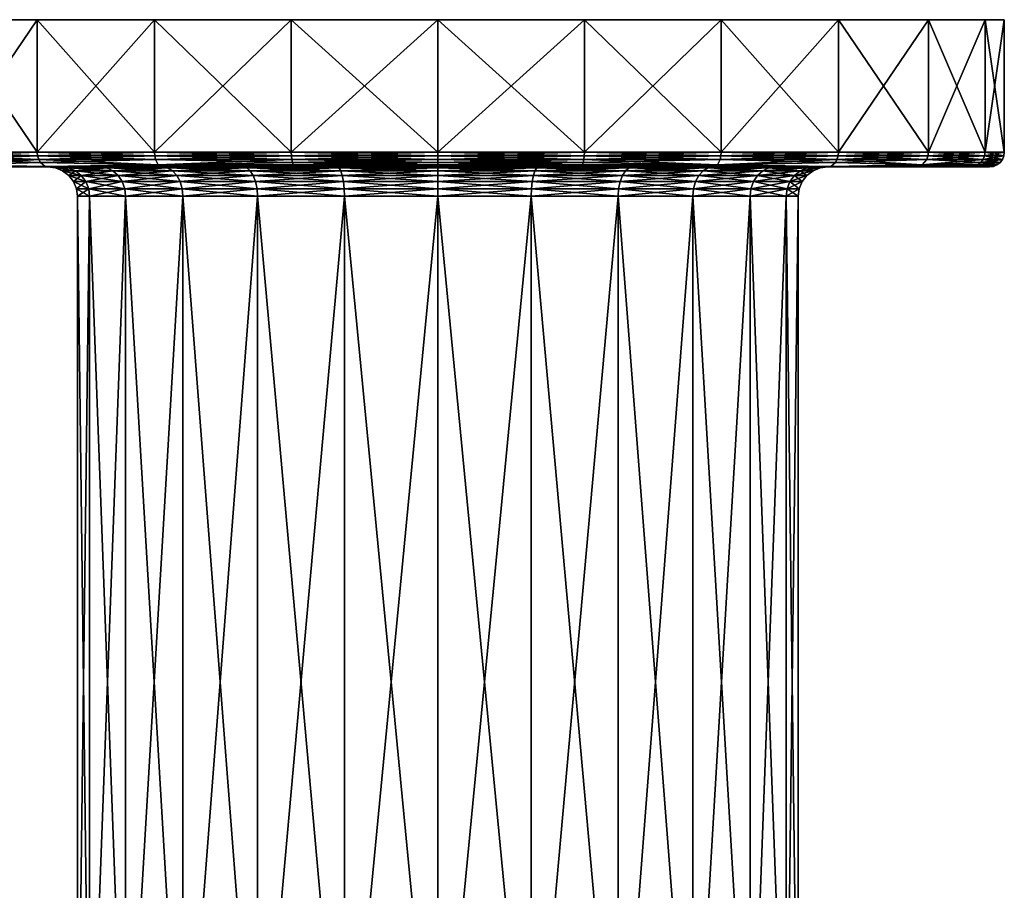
# Model space of a CAD drawing. Extents: x -0.145 to 0.145, y -0.548 to -0.002.
# Tile 656 of 656: x -0.014 to 0.019, y -0.032 to -0.002. Entities that reach past the tile are written whole.
import ezdxf

# ---------------------------------------------------------------- set-up
doc = ezdxf.new("R2010")
doc.units = 0
doc.layers.add('mesh', color=7, linetype='CONTINUOUS')

msp = doc.modelspace()

# ---------------------------------------------------------------- meshes
at = {"layer": 'mesh'}
mesh = msp.add_polyface(dxfattribs=at)
corners = [(-0.016139, -0.007113, 0.383552), (-0.018137, -0.007096, 0.379063), (-0.016251, -0.007096, 0.383616), (-0.016139, -0.007113, 0.364802), (-0.016251, -0.007096, 0.364737), (-0.018012, -0.007113, 0.369324), (-0.013409, -0.006967, 0.387685), (-0.016514, -0.006863, 0.383768), (-0.013465, -0.006863, 0.387741), (-0.013409, -0.006967, 0.360668), (-0.009493, -0.006863, 0.357564), (-0.013465, -0.006863, 0.360612), (-0.016557, -0.006743, 0.383793), (-0.013501, -0.006743, 0.387776), (-0.018479, -0.006743, 0.379155), (-0.016514, -0.006863, 0.364585), (-0.013501, -0.006743, 0.360577), (-0.016557, -0.006743, 0.36456), (-0.009517, -0.006743, 0.357521), (-0.016572, -0.006613, 0.383802), (-0.013513, -0.006613, 0.387789), (-0.018495, -0.006613, 0.379159), (-0.013513, -0.006613, 0.360565), (-0.016572, -0.006613, 0.364552), (-0.009526, -0.006613, 0.357506), (-0.013151, -0.007113, 0.374177), (-0.018012, -0.007113, 0.37903), (-0.0127, -0.007113, 0.377606), (-0.018651, -0.007113, 0.374177), (-0.0127, -0.007113, 0.370747), (-0.011376, -0.007113, 0.367552), (-0.00927, -0.007113, 0.364808), (-0.016572, -0.002113, 0.383802), (-0.013513, -0.002113, 0.387789), (-0.018495, -0.002113, 0.379159), (-0.013513, -0.002113, 0.360565), (-0.016572, -0.002113, 0.364552), (-0.009526, -0.002113, 0.357506), (0.000099, -0.002113, 0.374177), (-0.018495, -0.002113, 0.369194), (-0.019151, -0.002113, 0.374177), (-0.013251, -0.007096, 0.387527), (-0.013251, -0.007096, 0.360827), (-0.016355, -0.007046, 0.383677), (-0.018254, -0.007046, 0.379094), (-0.016355, -0.007046, 0.364677), (-0.009401, -0.007046, 0.357722), (-0.01843, -0.006863, 0.379142), (-0.011376, -0.007113, 0.380802)]
mesh.append_faces([[corners[k] for k in face] for face in [(0, 1, 2, 2), (3, 4, 5, 5), (6, 7, 8, 8), (9, 10, 11, 11), (8, 12, 13, 13), (7, 12, 8, 8), (7, 14, 12, 12), (15, 16, 17, 17), (11, 16, 15, 15), (11, 18, 16, 16), (13, 19, 20, 20), (12, 19, 13, 13), (12, 21, 19, 19), (17, 22, 23, 23), (16, 22, 17, 17), (16, 24, 22, 22), (25, 26, 27, 27), (25, 28, 26, 26), (29, 28, 25, 25), (29, 5, 28, 28), (30, 5, 29, 29), (30, 3, 5, 5), (31, 3, 30, 30), (20, 32, 33, 33), (19, 32, 20, 20), (19, 34, 32, 32), (23, 35, 36, 36), (22, 35, 23, 23), (22, 37, 35, 35), (38, 32, 34, 34), (38, 33, 32, 32), (38, 39, 36, 36), (38, 40, 39, 39), (0, 2, 41, 41), (3, 42, 4, 4), (2, 43, 41, 41), (2, 44, 43, 43), (4, 42, 45, 45), (41, 43, 6, 6), (42, 9, 45, 45), (42, 46, 9, 9), (43, 7, 6, 6), (43, 47, 7, 7), (45, 11, 15, 15), (9, 11, 45, 45), (48, 0, 41, 41), (31, 42, 3, 3)]])
mesh = msp.add_polyface(dxfattribs=at)
corners = [(-0.009276, -0.007113, 0.357939), (-0.004787, -0.007096, 0.355941), (-0.009341, -0.007096, 0.357827), (-0.009493, -0.006863, 0.39079), (-0.009517, -0.006743, 0.390833), (-0.004866, -0.006863, 0.392706), (-0.013501, -0.006743, 0.387776), (-0.013465, -0.006863, 0.387741), (-0.009493, -0.006863, 0.357564), (-0.009517, -0.006743, 0.357521), (-0.013465, -0.006863, 0.360612), (-0.004879, -0.006743, 0.355599), (-0.004866, -0.006863, 0.355647), (-0.009526, -0.006613, 0.390848), (-0.004879, -0.006743, 0.392754), (-0.013513, -0.006613, 0.387789), (-0.009526, -0.006613, 0.357506), (-0.013501, -0.006743, 0.360577), (-0.004883, -0.006613, 0.355583), (-0.009087, -0.007147, 0.383363), (-0.00927, -0.007113, 0.383546), (-0.006526, -0.007113, 0.385652), (-0.011152, -0.007147, 0.380672), (-0.011376, -0.007113, 0.380802), (-0.01245, -0.007147, 0.377539), (-0.009087, -0.007147, 0.364991), (-0.011376, -0.007113, 0.367552), (-0.011152, -0.007147, 0.367681), (-0.00927, -0.007113, 0.364808), (-0.006397, -0.007147, 0.362926), (-0.006526, -0.007113, 0.362702), (-0.009276, -0.007113, 0.390415), (-0.009526, -0.002113, 0.390848), (-0.004883, -0.006613, 0.392771), (-0.013513, -0.002113, 0.387789), (-0.009526, -0.002113, 0.357506), (-0.013513, -0.006613, 0.360565), (-0.004883, -0.002113, 0.355583), (-0.018495, -0.002113, 0.379159), (-0.019151, -0.002113, 0.374177), (0.000099, -0.002113, 0.374177), (-0.013513, -0.002113, 0.360565), (-0.016572, -0.002113, 0.364552), (-0.013251, -0.007096, 0.387527), (-0.009341, -0.007096, 0.390527), (-0.013251, -0.007096, 0.360827), (-0.009401, -0.007046, 0.390631), (-0.009401, -0.007046, 0.357722), (-0.004819, -0.007046, 0.355824), (-0.013409, -0.006967, 0.387685), (-0.004845, -0.006967, 0.355724), (-0.004845, -0.006967, 0.392629), (-0.013409, -0.006967, 0.360668)]
mesh.append_faces([[corners[k] for k in face] for face in [(0, 1, 2, 2), (3, 4, 5, 5), (3, 6, 4, 4), (7, 6, 3, 3), (8, 9, 10, 10), (8, 11, 9, 9), (12, 11, 8, 8), (4, 13, 14, 14), (4, 15, 13, 13), (6, 15, 4, 4), (9, 16, 17, 17), (9, 18, 16, 16), (11, 18, 9, 9), (19, 20, 21, 21), (22, 23, 20, 20), (24, 23, 22, 22), (25, 26, 27, 27), (25, 28, 26, 26), (29, 28, 25, 25), (29, 30, 28, 28), (20, 31, 21, 21), (13, 32, 33, 33), (13, 34, 32, 32), (15, 34, 13, 13), (16, 35, 36, 36), (16, 37, 35, 35), (18, 37, 16, 16), (38, 39, 40, 40), (40, 41, 35, 35), (42, 41, 40, 40), (31, 43, 44, 44), (0, 2, 45, 45), (44, 43, 46, 46), (2, 47, 45, 45), (2, 48, 47, 47), (43, 49, 46, 46), (48, 50, 47, 47), (46, 3, 51, 51), (46, 7, 3, 3), (49, 7, 46, 46), (47, 8, 52, 52), (47, 12, 8, 8), (50, 12, 47, 47), (20, 43, 31, 31), (23, 43, 20, 20), (30, 45, 28, 28), (30, 0, 45, 45)]])
mesh = msp.add_polyface(dxfattribs=at)
corners = [(-0.004754, -0.007113, 0.392288), (-0.009341, -0.007096, 0.390527), (-0.004787, -0.007096, 0.392413), (-0.009276, -0.007113, 0.390415), (-0.004754, -0.007113, 0.356066), (-0.004787, -0.007096, 0.355941), (-0.009276, -0.007113, 0.357939), (-0.004819, -0.007046, 0.355824), (-0.009341, -0.007096, 0.357827), (-0.004845, -0.006967, 0.392629), (-0.009493, -0.006863, 0.39079), (-0.004866, -0.006863, 0.392706), (-0.009517, -0.006743, 0.390833), (-0.004879, -0.006743, 0.392754), (-0.009526, -0.006613, 0.390848), (-0.004883, -0.006613, 0.392771), (-0.004879, -0.006743, 0.355599), (0.000099, -0.006613, 0.354927), (-0.004883, -0.006613, 0.355583), (-0.006026, -0.008113, 0.384786), (-0.006043, -0.007854, 0.384815), (-0.00308, -0.007854, 0.386042), (-0.003072, -0.008113, 0.362344), (-0.00308, -0.007854, 0.362311), (-0.006043, -0.007854, 0.363538), (-0.003106, -0.007613, 0.386139), (-0.006093, -0.007613, 0.384902), (-0.008587, -0.007854, 0.382863), (-0.006093, -0.007613, 0.363452), (-0.003106, -0.007613, 0.362215), (-0.003147, -0.007406, 0.386292), (-0.006172, -0.007406, 0.385039), (-0.008658, -0.007613, 0.382934), (-0.006172, -0.007406, 0.363314), (-0.003147, -0.007406, 0.362061), (-0.003201, -0.007247, 0.386492), (-0.006276, -0.007247, 0.385219), (-0.00877, -0.007406, 0.383046), (-0.006276, -0.007247, 0.363135), (-0.003201, -0.007247, 0.361861), (-0.003263, -0.007147, 0.386725), (-0.006397, -0.007147, 0.385427), (-0.008917, -0.007247, 0.383192), (-0.006397, -0.007147, 0.362926), (-0.003263, -0.007147, 0.361628), (-0.00333, -0.007113, 0.386975), (-0.006526, -0.007113, 0.385652), (-0.009087, -0.007147, 0.383363), (-0.006526, -0.007113, 0.362702), (-0.00333, -0.007113, 0.361378), (-0.009526, -0.002113, 0.390848), (-0.004883, -0.002113, 0.392771), (0.000099, -0.002113, 0.354927), (-0.004883, -0.002113, 0.355583), (0.000099, -0.002113, 0.374177), (-0.013513, -0.002113, 0.387789), (-0.009526, -0.002113, 0.357506), (-0.009401, -0.007046, 0.390631), (-0.004819, -0.007046, 0.392529)]
mesh.append_faces([[corners[k] for k in face] for face in [(0, 1, 2, 2), (3, 1, 0, 0), (4, 5, 6, 6), (5, 7, 8, 8), (9, 10, 11, 11), (11, 12, 13, 13), (13, 14, 15, 15), (16, 17, 18, 18), (19, 20, 21, 21), (22, 23, 24, 24), (20, 25, 21, 21), (20, 26, 25, 25), (27, 26, 20, 20), (23, 28, 24, 24), (23, 29, 28, 28), (26, 30, 25, 25), (26, 31, 30, 30), (32, 31, 26, 26), (29, 33, 28, 28), (29, 34, 33, 33), (31, 35, 30, 30), (31, 36, 35, 35), (37, 36, 31, 31), (34, 38, 33, 33), (34, 39, 38, 38), (36, 40, 35, 35), (36, 41, 40, 40), (42, 41, 36, 36), (39, 43, 38, 38), (39, 44, 43, 43), (41, 45, 40, 40), (41, 46, 45, 45), (47, 46, 41, 41), (44, 48, 43, 43), (44, 49, 48, 48), (46, 0, 45, 45), (46, 3, 0, 0), (49, 6, 48, 48), (49, 4, 6, 6), (15, 50, 51, 51), (18, 52, 53, 53), (54, 51, 50, 50), (50, 55, 54, 54), (54, 56, 53, 53), (2, 57, 58, 58), (1, 57, 2, 2), (58, 57, 9, 9)]])
mesh = msp.add_polyface(dxfattribs=at)
corners = [(0.000099, -0.007113, 0.392927), (-0.004787, -0.007096, 0.392413), (0.000099, -0.007096, 0.393056), (-0.004754, -0.007113, 0.392288), (-0.004754, -0.007113, 0.356066), (0.000099, -0.007096, 0.355297), (-0.004787, -0.007096, 0.355941), (0.000099, -0.007113, 0.355427), (-0.004819, -0.007046, 0.392529), (0.000099, -0.007046, 0.393177), (0.000099, -0.007046, 0.355177), (-0.004819, -0.007046, 0.355824), (-0.004845, -0.006967, 0.392629), (0.000099, -0.006967, 0.39328), (0.000099, -0.006967, 0.355073), (-0.004845, -0.006967, 0.355724), (-0.004866, -0.006863, 0.392706), (0.000099, -0.006863, 0.39336), (0.000099, -0.006863, 0.354994), (-0.004866, -0.006863, 0.355647), (-0.004879, -0.006743, 0.392754), (0.000099, -0.006743, 0.39341), (0.000099, -0.006743, 0.354944), (-0.004879, -0.006743, 0.355599), (-0.004883, -0.006613, 0.392771), (0.000099, -0.006613, 0.393427), (0.000099, -0.006613, 0.354927), (-0.003072, -0.008113, 0.386009), (-0.00308, -0.007854, 0.386042), (0.000099, -0.007854, 0.386461), (0.000099, -0.008113, 0.361927), (0.000099, -0.007854, 0.361893), (-0.00308, -0.007854, 0.362311), (-0.003106, -0.007613, 0.386139), (0.000099, -0.007613, 0.386561), (-0.003106, -0.007613, 0.362215), (0.000099, -0.007613, 0.361793), (-0.003147, -0.007406, 0.386292), (0.000099, -0.007406, 0.38672), (-0.003147, -0.007406, 0.362061), (0.000099, -0.007406, 0.361634), (-0.003201, -0.007247, 0.386492), (0.000099, -0.007247, 0.386927), (-0.003201, -0.007247, 0.361861), (0.000099, -0.007247, 0.361427), (-0.003263, -0.007147, 0.386725), (0.000099, -0.007147, 0.387168), (-0.003263, -0.007147, 0.361628), (0.000099, -0.007147, 0.361186), (-0.00333, -0.007113, 0.386975), (0.000099, -0.007113, 0.387427), (-0.00333, -0.007113, 0.361378), (0.000099, -0.007113, 0.360927), (-0.004883, -0.002113, 0.392771), (0.000099, -0.002113, 0.393427), (0.000099, -0.002113, 0.354927), (-0.004883, -0.006613, 0.355583), (0.000099, -0.002113, 0.374177), (-0.004883, -0.002113, 0.355583)]
mesh.append_faces([[corners[k] for k in face] for face in [(0, 1, 2, 2), (3, 1, 0, 0), (4, 5, 6, 6), (7, 5, 4, 4), (2, 8, 9, 9), (1, 8, 2, 2), (6, 10, 11, 11), (5, 10, 6, 6), (9, 12, 13, 13), (8, 12, 9, 9), (11, 14, 15, 15), (10, 14, 11, 11), (13, 16, 17, 17), (12, 16, 13, 13), (15, 18, 19, 19), (14, 18, 15, 15), (17, 20, 21, 21), (16, 20, 17, 17), (19, 22, 23, 23), (18, 22, 19, 19), (21, 24, 25, 25), (20, 24, 21, 21), (22, 26, 23, 23), (27, 28, 29, 29), (30, 31, 32, 32), (28, 33, 34, 34), (31, 35, 32, 32), (31, 36, 35, 35), (33, 37, 38, 38), (36, 39, 35, 35), (36, 40, 39, 39), (37, 41, 42, 42), (40, 43, 39, 39), (40, 44, 43, 43), (41, 45, 46, 46), (44, 47, 43, 43), (44, 48, 47, 47), (45, 49, 50, 50), (48, 51, 47, 47), (48, 52, 51, 51), (49, 3, 0, 0), (52, 4, 51, 51), (52, 7, 4, 4), (25, 53, 54, 54), (24, 53, 25, 25), (26, 55, 56, 56), (57, 54, 53, 53), (58, 55, 57, 57)]])
mesh = msp.add_polyface(dxfattribs=at)
corners = [(0.004952, -0.007113, 0.356066), (0.004985, -0.007096, 0.355941), (0.000099, -0.007113, 0.355427), (0.009539, -0.007096, 0.357827), (0.004952, -0.007113, 0.392288), (0.000099, -0.007096, 0.393056), (0.004985, -0.007096, 0.392413), (0.000099, -0.007113, 0.392927), (0.000099, -0.007096, 0.355297), (0.005017, -0.007046, 0.355824), (0.000099, -0.007046, 0.393177), (0.005017, -0.007046, 0.392529), (0.000099, -0.007046, 0.355177), (0.005043, -0.006967, 0.355724), (0.000099, -0.006967, 0.39328), (0.005043, -0.006967, 0.392629), (0.000099, -0.006967, 0.355073), (0.005064, -0.006863, 0.355647), (0.009691, -0.006863, 0.357564), (0.000099, -0.006863, 0.39336), (0.005064, -0.006863, 0.392706), (0.000099, -0.006863, 0.354994), (0.005077, -0.006743, 0.355599), (0.009715, -0.006743, 0.357521), (0.000099, -0.006743, 0.39341), (0.005077, -0.006743, 0.392754), (0.000099, -0.006743, 0.354944), (0.005081, -0.006613, 0.355583), (0.009724, -0.006613, 0.357506), (0.000099, -0.006613, 0.393427), (0.005081, -0.006613, 0.392771), (0.000099, -0.006613, 0.354927), (0.000099, -0.007113, 0.387427), (0.003528, -0.007113, 0.386975), (-0.00333, -0.007113, 0.386975), (0.003528, -0.007113, 0.361378), (0.000099, -0.007113, 0.360927), (0.006724, -0.007113, 0.362702), (0.009474, -0.007113, 0.357939), (0.005081, -0.002113, 0.355583), (0.009724, -0.002113, 0.357506), (0.000099, -0.002113, 0.393427), (0.005081, -0.002113, 0.392771), (0.000099, -0.002113, 0.354927), (0.000099, -0.002113, 0.374177), (0.013711, -0.002113, 0.360565), (0.009724, -0.002113, 0.390848), (0.009599, -0.007046, 0.357722)]
mesh.append_faces([[corners[k] for k in face] for face in [(0, 1, 2, 2), (0, 3, 1, 1), (4, 5, 6, 6), (7, 5, 4, 4), (2, 1, 8, 8), (1, 9, 8, 8), (6, 10, 11, 11), (5, 10, 6, 6), (8, 9, 12, 12), (9, 13, 12, 12), (11, 14, 15, 15), (10, 14, 11, 11), (12, 13, 16, 16), (13, 17, 16, 16), (13, 18, 17, 17), (15, 19, 20, 20), (14, 19, 15, 15), (16, 17, 21, 21), (17, 22, 21, 21), (17, 23, 22, 22), (20, 24, 25, 25), (19, 24, 20, 20), (21, 22, 26, 26), (22, 27, 26, 26), (22, 28, 27, 27), (25, 29, 30, 30), (24, 29, 25, 25), (26, 27, 31, 31), (32, 4, 33, 33), (32, 7, 4, 4), (34, 7, 32, 32), (35, 2, 36, 36), (35, 0, 2, 2), (37, 0, 35, 35), (37, 38, 0, 0), (27, 39, 31, 31), (27, 40, 39, 39), (30, 41, 42, 42), (29, 41, 30, 30), (31, 39, 43, 43), (42, 41, 44, 44), (44, 39, 40, 40), (44, 43, 39, 39), (40, 45, 44, 44), (44, 46, 42, 42), (1, 47, 9, 9), (9, 47, 13, 13)]])
mesh = msp.add_polyface(dxfattribs=at)
corners = [(0.009474, -0.007113, 0.357939), (0.009539, -0.007096, 0.357827), (0.004952, -0.007113, 0.356066), (0.009474, -0.007113, 0.390415), (0.004985, -0.007096, 0.392413), (0.009539, -0.007096, 0.390527), (0.004952, -0.007113, 0.392288), (0.005017, -0.007046, 0.392529), (0.009691, -0.006863, 0.357564), (0.009715, -0.006743, 0.357521), (0.005064, -0.006863, 0.355647), (0.013699, -0.006743, 0.360577), (0.013663, -0.006863, 0.360612), (0.009691, -0.006863, 0.39079), (0.009715, -0.006743, 0.390833), (0.013663, -0.006863, 0.387741), (0.005077, -0.006743, 0.392754), (0.005064, -0.006863, 0.392706), (0.009724, -0.006613, 0.357506), (0.005077, -0.006743, 0.355599), (0.013711, -0.006613, 0.360565), (0.009724, -0.006613, 0.390848), (0.013699, -0.006743, 0.387776), (0.005081, -0.006613, 0.392771), (0.003528, -0.007113, 0.386975), (0.009468, -0.007113, 0.364808), (0.006724, -0.007113, 0.362702), (0.009468, -0.007113, 0.383546), (0.016337, -0.007113, 0.383552), (0.011574, -0.007113, 0.380802), (0.009724, -0.002113, 0.357506), (0.005081, -0.006613, 0.355583), (0.013711, -0.002113, 0.360565), (0.009724, -0.002113, 0.390848), (0.013711, -0.006613, 0.387789), (0.005081, -0.002113, 0.392771), (0.000099, -0.002113, 0.374177), (0.01677, -0.002113, 0.364552), (0.018693, -0.002113, 0.369194), (0.019349, -0.002113, 0.374177), (0.013711, -0.002113, 0.387789), (0.01677, -0.002113, 0.383802), (0.013449, -0.007096, 0.360827), (0.013449, -0.007096, 0.387527), (0.009599, -0.007046, 0.357722), (0.004985, -0.007096, 0.355941), (0.009599, -0.007046, 0.390631), (0.013607, -0.006967, 0.360668), (0.005043, -0.006967, 0.392629), (0.005043, -0.006967, 0.355724), (0.013607, -0.006967, 0.387685), (0.006724, -0.007113, 0.385652), (0.011574, -0.007113, 0.367552)]
mesh.append_faces([[corners[k] for k in face] for face in [(0, 1, 2, 2), (3, 4, 5, 5), (6, 4, 3, 3), (4, 7, 5, 5), (8, 9, 10, 10), (8, 11, 9, 9), (12, 11, 8, 8), (13, 14, 15, 15), (13, 16, 14, 14), (17, 16, 13, 13), (9, 18, 19, 19), (9, 20, 18, 18), (11, 20, 9, 9), (14, 21, 22, 22), (14, 23, 21, 21), (16, 23, 14, 14), (24, 6, 3, 3), (25, 0, 26, 26), (27, 28, 29, 29), (18, 30, 31, 31), (18, 32, 30, 30), (20, 32, 18, 18), (21, 33, 34, 34), (21, 35, 33, 33), (23, 35, 21, 21), (36, 32, 37, 37), (38, 39, 36, 36), (36, 40, 33, 33), (41, 40, 36, 36), (0, 42, 1, 1), (3, 5, 43, 43), (1, 44, 45, 45), (1, 42, 44, 44), (5, 46, 43, 43), (5, 7, 46, 46), (42, 47, 44, 44), (7, 48, 46, 46), (44, 8, 49, 49), (44, 12, 8, 8), (47, 12, 44, 44), (46, 13, 50, 50), (46, 17, 13, 13), (48, 17, 46, 46), (51, 43, 27, 27), (51, 3, 43, 43), (25, 42, 0, 0), (52, 42, 25, 25)]])
mesh = msp.add_polyface(dxfattribs=at)
corners = [(0.016337, -0.007113, 0.364802), (0.018335, -0.007096, 0.36929), (0.016449, -0.007096, 0.364737), (0.016337, -0.007113, 0.383552), (0.016449, -0.007096, 0.383616), (0.01821, -0.007113, 0.37903), (0.013607, -0.006967, 0.360668), (0.016712, -0.006863, 0.364585), (0.013663, -0.006863, 0.360612), (0.013607, -0.006967, 0.387685), (0.009691, -0.006863, 0.39079), (0.013663, -0.006863, 0.387741), (0.016755, -0.006743, 0.36456), (0.013699, -0.006743, 0.360577), (0.018677, -0.006743, 0.369199), (0.016712, -0.006863, 0.383768), (0.013699, -0.006743, 0.387776), (0.016755, -0.006743, 0.383793), (0.009715, -0.006743, 0.390833), (0.01677, -0.006613, 0.364552), (0.013711, -0.006613, 0.360565), (0.018693, -0.006613, 0.369194), (0.013711, -0.006613, 0.387789), (0.01677, -0.006613, 0.383802), (0.009724, -0.006613, 0.390848), (0.012898, -0.007113, 0.370747), (0.011574, -0.007113, 0.367552), (0.01821, -0.007113, 0.369324), (0.013349, -0.007113, 0.374177), (0.018849, -0.007113, 0.374177), (0.012898, -0.007113, 0.377606), (0.011574, -0.007113, 0.380802), (0.01677, -0.002113, 0.364552), (0.013711, -0.002113, 0.360565), (0.018693, -0.002113, 0.369194), (0.013711, -0.002113, 0.387789), (0.01677, -0.002113, 0.383802), (0.009724, -0.002113, 0.390848), (0.000099, -0.002113, 0.374177), (0.018693, -0.002113, 0.379159), (0.019349, -0.002113, 0.374177), (0.013449, -0.007096, 0.360827), (0.013449, -0.007096, 0.387527), (0.016553, -0.007046, 0.364677), (0.018452, -0.007046, 0.369259), (0.016553, -0.007046, 0.383677), (0.009599, -0.007046, 0.390631), (0.018628, -0.006863, 0.369212), (0.009468, -0.007113, 0.383546)]
mesh.append_faces([[corners[k] for k in face] for face in [(0, 1, 2, 2), (3, 4, 5, 5), (6, 7, 8, 8), (9, 10, 11, 11), (8, 12, 13, 13), (7, 12, 8, 8), (7, 14, 12, 12), (15, 16, 17, 17), (11, 16, 15, 15), (11, 18, 16, 16), (13, 19, 20, 20), (12, 19, 13, 13), (12, 21, 19, 19), (17, 22, 23, 23), (16, 22, 17, 17), (16, 24, 22, 22), (25, 0, 26, 26), (25, 27, 0, 0), (28, 27, 25, 25), (28, 29, 27, 27), (30, 29, 28, 28), (30, 5, 29, 29), (31, 5, 30, 30), (31, 3, 5, 5), (20, 32, 33, 33), (19, 32, 20, 20), (19, 34, 32, 32), (23, 35, 36, 36), (22, 35, 23, 23), (22, 37, 35, 35), (38, 32, 34, 34), (38, 39, 36, 36), (38, 40, 39, 39), (0, 2, 41, 41), (3, 42, 4, 4), (2, 43, 41, 41), (2, 44, 43, 43), (4, 42, 45, 45), (41, 43, 6, 6), (42, 9, 45, 45), (42, 46, 9, 9), (43, 7, 6, 6), (43, 47, 7, 7), (45, 11, 15, 15), (9, 11, 45, 45), (26, 0, 41, 41), (48, 42, 3, 3)]])
mesh = msp.add_polyface(dxfattribs=at)
corners = [(0.01821, -0.007113, 0.369324), (0.018335, -0.007096, 0.36929), (0.016337, -0.007113, 0.364802), (0.018978, -0.007096, 0.374177), (0.018849, -0.007113, 0.374177), (0.018335, -0.007096, 0.379063), (0.01821, -0.007113, 0.37903), (0.016449, -0.007096, 0.383616), (0.018452, -0.007046, 0.369259), (0.016449, -0.007096, 0.364737), (0.019099, -0.007046, 0.374177), (0.018452, -0.007046, 0.379094), (0.019203, -0.006967, 0.374177), (0.018552, -0.006967, 0.369232), (0.018552, -0.006967, 0.379121), (0.019282, -0.006863, 0.374177), (0.018628, -0.006863, 0.369212), (0.018628, -0.006863, 0.379142), (0.016712, -0.006863, 0.383768), (0.018677, -0.006743, 0.369199), (0.016712, -0.006863, 0.364585), (0.019332, -0.006743, 0.374177), (0.018677, -0.006743, 0.379155), (0.016755, -0.006743, 0.383793), (0.018693, -0.006613, 0.369194), (0.016755, -0.006743, 0.36456), (0.019349, -0.006613, 0.374177), (0.018693, -0.006613, 0.379159), (0.01677, -0.006613, 0.383802), (0.018693, -0.002113, 0.369194), (0.01677, -0.006613, 0.364552), (0.019349, -0.002113, 0.374177), (0.018693, -0.002113, 0.379159), (0.01677, -0.002113, 0.383802), (0.016553, -0.007046, 0.383677), (0.016553, -0.007046, 0.364677)]
mesh.append_faces([[corners[k] for k in face] for face in [(0, 1, 2, 2), (0, 3, 1, 1), (4, 3, 0, 0), (4, 5, 3, 3), (6, 5, 4, 4), (6, 7, 5, 5), (1, 8, 9, 9), (1, 10, 8, 8), (3, 10, 1, 1), (3, 11, 10, 10), (5, 11, 3, 3), (8, 12, 13, 13), (10, 12, 8, 8), (10, 14, 12, 12), (11, 14, 10, 10), (13, 15, 16, 16), (12, 15, 13, 13), (12, 17, 15, 15), (14, 17, 12, 12), (14, 18, 17, 17), (16, 19, 20, 20), (16, 21, 19, 19), (15, 21, 16, 16), (15, 22, 21, 21), (17, 22, 15, 15), (17, 23, 22, 22), (18, 23, 17, 17), (19, 24, 25, 25), (19, 26, 24, 24), (21, 26, 19, 19), (21, 27, 26, 26), (22, 27, 21, 21), (22, 28, 27, 27), (23, 28, 22, 22), (24, 29, 30, 30), (24, 31, 29, 29), (26, 31, 24, 24), (26, 32, 31, 31), (27, 32, 26, 26), (27, 33, 32, 32), (28, 33, 27, 27), (5, 34, 11, 11), (7, 34, 5, 5), (8, 13, 35, 35), (11, 34, 14, 14), (13, 16, 35, 35), (34, 18, 14, 14)]])
mesh = msp.add_polyface(dxfattribs=at)
corners = [(-0.011734, -0.041113, 0.371006), (-0.012117, -0.041372, 0.374177), (-0.011701, -0.041372, 0.371015), (-0.012151, -0.041113, 0.374177), (-0.011701, -0.041372, 0.377338), (-0.011734, -0.041113, 0.377347), (-0.012017, -0.041613, 0.374177), (-0.011604, -0.041613, 0.371041), (-0.011604, -0.041613, 0.377313), (-0.011858, -0.04182, 0.374177), (-0.011451, -0.04182, 0.377271), (-0.012151, -0.008113, 0.374177), (-0.011767, -0.007854, 0.377356), (-0.011734, -0.008113, 0.377347), (-0.012185, -0.007854, 0.374177), (-0.011734, -0.008113, 0.371006), (-0.011767, -0.007854, 0.370997), (-0.011863, -0.007613, 0.377382), (-0.012285, -0.007613, 0.374177), (-0.011863, -0.007613, 0.370972), (-0.012017, -0.007406, 0.377423), (-0.012444, -0.007406, 0.374177), (-0.012017, -0.007406, 0.37093), (-0.012217, -0.007247, 0.377477), (-0.012651, -0.007247, 0.374177), (-0.012217, -0.007247, 0.370877), (-0.010763, -0.007406, 0.367905), (-0.01245, -0.007147, 0.377539), (-0.011152, -0.007147, 0.380672), (-0.012892, -0.007147, 0.374177), (-0.01245, -0.007147, 0.370814), (-0.010943, -0.007247, 0.367802), (-0.011152, -0.007147, 0.367681), (-0.0127, -0.007113, 0.377606), (-0.011376, -0.007113, 0.380802), (-0.013151, -0.007113, 0.374177), (-0.0127, -0.007113, 0.370747), (-0.011376, -0.007113, 0.367552), (-0.016139, -0.007113, 0.383552), (-0.018012, -0.007113, 0.37903)]
mesh.append_faces([[corners[k] for k in face] for face in [(0, 1, 2, 2), (3, 1, 0, 0), (3, 4, 1, 1), (5, 4, 3, 3), (2, 6, 7, 7), (1, 6, 2, 2), (1, 8, 6, 6), (4, 8, 1, 1), (6, 9, 7, 7), (8, 10, 6, 6), (11, 12, 13, 13), (11, 14, 12, 12), (15, 14, 11, 11), (15, 16, 14, 14), (14, 17, 12, 12), (14, 18, 17, 17), (16, 18, 14, 14), (16, 19, 18, 18), (18, 20, 17, 17), (18, 21, 20, 20), (19, 21, 18, 18), (19, 22, 21, 21), (21, 23, 20, 20), (21, 24, 23, 23), (22, 24, 21, 21), (22, 25, 24, 24), (26, 25, 22, 22), (23, 27, 28, 28), (24, 27, 23, 23), (24, 29, 27, 27), (25, 29, 24, 24), (25, 30, 29, 29), (31, 30, 25, 25), (31, 32, 30, 30), (27, 33, 34, 34), (29, 33, 27, 27), (29, 35, 33, 33), (30, 35, 29, 29), (30, 36, 35, 35), (32, 36, 30, 30), (32, 37, 36, 36), (33, 38, 34, 34), (33, 39, 38, 38), (5, 11, 13, 13), (3, 11, 5, 5), (3, 15, 11, 11), (0, 15, 3, 3)]])
mesh = msp.add_polyface(dxfattribs=at)
corners = [(-0.008563, -0.008113, 0.382839), (-0.008587, -0.007854, 0.382863), (-0.006043, -0.007854, 0.384815), (-0.01051, -0.008113, 0.380302), (-0.010539, -0.007854, 0.380319), (-0.011734, -0.008113, 0.377347), (-0.011767, -0.007854, 0.377356), (-0.01051, -0.008113, 0.368052), (-0.010539, -0.007854, 0.368035), (-0.011767, -0.007854, 0.370997), (-0.008563, -0.008113, 0.365515), (-0.008587, -0.007854, 0.365491), (-0.006026, -0.008113, 0.363568), (-0.006043, -0.007854, 0.363538), (-0.008658, -0.007613, 0.382934), (-0.006093, -0.007613, 0.384902), (-0.010626, -0.007613, 0.380369), (-0.011863, -0.007613, 0.377382), (-0.011863, -0.007613, 0.370972), (-0.010626, -0.007613, 0.367985), (-0.008658, -0.007613, 0.36542), (-0.006093, -0.007613, 0.363452), (-0.00877, -0.007406, 0.383046), (-0.006172, -0.007406, 0.385039), (-0.010763, -0.007406, 0.380448), (-0.012017, -0.007406, 0.377423), (-0.012017, -0.007406, 0.37093), (-0.010763, -0.007406, 0.367905), (-0.00877, -0.007406, 0.365308), (-0.006172, -0.007406, 0.363314), (-0.008917, -0.007247, 0.383192), (-0.006276, -0.007247, 0.385219), (-0.010943, -0.007247, 0.380552), (-0.012217, -0.007247, 0.377477), (-0.010943, -0.007247, 0.367802), (-0.012217, -0.007247, 0.370877), (-0.008917, -0.007247, 0.365161), (-0.006276, -0.007247, 0.363135), (-0.009087, -0.007147, 0.383363), (-0.006397, -0.007147, 0.385427), (-0.011152, -0.007147, 0.380672), (-0.011152, -0.007147, 0.367681), (-0.009087, -0.007147, 0.364991), (-0.006397, -0.007147, 0.362926), (-0.00927, -0.007113, 0.383546)]
mesh.append_faces([[corners[k] for k in face] for face in [(0, 1, 2, 2), (3, 4, 1, 1), (5, 6, 4, 4), (7, 8, 9, 9), (10, 11, 8, 8), (12, 13, 11, 11), (1, 14, 15, 15), (4, 14, 1, 1), (4, 16, 14, 14), (6, 16, 4, 4), (6, 17, 16, 16), (8, 18, 9, 9), (8, 19, 18, 18), (11, 19, 8, 8), (11, 20, 19, 19), (13, 20, 11, 11), (13, 21, 20, 20), (14, 22, 23, 23), (16, 22, 14, 14), (16, 24, 22, 22), (17, 24, 16, 16), (17, 25, 24, 24), (19, 26, 18, 18), (19, 27, 26, 26), (20, 27, 19, 19), (20, 28, 27, 27), (21, 28, 20, 20), (21, 29, 28, 28), (22, 30, 31, 31), (24, 30, 22, 22), (24, 32, 30, 30), (25, 32, 24, 24), (25, 33, 32, 32), (27, 34, 35, 35), (28, 34, 27, 27), (28, 36, 34, 34), (29, 36, 28, 28), (29, 37, 36, 36), (30, 38, 39, 39), (32, 38, 30, 30), (32, 40, 38, 38), (33, 40, 32, 32), (36, 41, 34, 34), (36, 42, 41, 41), (37, 42, 36, 36), (37, 43, 42, 42), (40, 44, 38, 38)]])
mesh = msp.add_polyface(dxfattribs=at)
corners = [(0.006291, -0.007613, 0.363452), (0.00637, -0.007406, 0.363314), (0.003345, -0.007406, 0.362061), (0.008856, -0.007613, 0.36542), (0.008968, -0.007406, 0.365308), (0.006291, -0.007613, 0.384902), (0.00637, -0.007406, 0.385039), (0.008968, -0.007406, 0.383046), (0.003304, -0.007613, 0.386139), (0.003345, -0.007406, 0.386292), (0.000099, -0.007613, 0.386561), (0.000099, -0.007406, 0.38672), (-0.003106, -0.007613, 0.386139), (0.003304, -0.007613, 0.362215), (0.000099, -0.007406, 0.361634), (0.000099, -0.007613, 0.361793), (0.003399, -0.007247, 0.361861), (0.006474, -0.007247, 0.363135), (0.009115, -0.007247, 0.365161), (0.006474, -0.007247, 0.385219), (0.009115, -0.007247, 0.383192), (0.003399, -0.007247, 0.386492), (0.000099, -0.007247, 0.386927), (-0.003147, -0.007406, 0.386292), (0.000099, -0.007247, 0.361427), (0.003461, -0.007147, 0.361628), (0.006595, -0.007147, 0.362926), (0.009285, -0.007147, 0.364991), (0.006595, -0.007147, 0.385427), (0.009285, -0.007147, 0.383363), (0.003461, -0.007147, 0.386725), (0.000099, -0.007147, 0.387168), (-0.003201, -0.007247, 0.386492), (0.000099, -0.007147, 0.361186), (0.003528, -0.007113, 0.361378), (0.006724, -0.007113, 0.362702), (0.009468, -0.007113, 0.364808), (0.006724, -0.007113, 0.385652), (0.009468, -0.007113, 0.383546), (0.003528, -0.007113, 0.386975), (0.000099, -0.007113, 0.387427), (-0.003263, -0.007147, 0.386725), (0.000099, -0.007113, 0.360927), (0.009474, -0.007113, 0.390415)]
mesh.append_faces([[corners[k] for k in face] for face in [(0, 1, 2, 2), (3, 4, 1, 1), (5, 6, 7, 7), (8, 6, 5, 5), (8, 9, 6, 6), (10, 9, 8, 8), (10, 11, 9, 9), (12, 11, 10, 10), (13, 14, 15, 15), (13, 2, 14, 14), (1, 16, 2, 2), (1, 17, 16, 16), (4, 17, 1, 1), (4, 18, 17, 17), (6, 19, 20, 20), (9, 19, 6, 6), (9, 21, 19, 19), (11, 21, 9, 9), (11, 22, 21, 21), (23, 22, 11, 11), (2, 24, 14, 14), (2, 16, 24, 24), (17, 25, 16, 16), (17, 26, 25, 25), (18, 26, 17, 17), (18, 27, 26, 26), (19, 28, 29, 29), (21, 28, 19, 19), (21, 30, 28, 28), (22, 30, 21, 21), (22, 31, 30, 30), (32, 31, 22, 22), (16, 33, 24, 24), (16, 25, 33, 33), (26, 34, 25, 25), (26, 35, 34, 34), (27, 35, 26, 26), (27, 36, 35, 35), (28, 37, 38, 38), (30, 37, 28, 28), (30, 39, 37, 37), (31, 39, 30, 30), (31, 40, 39, 39), (41, 40, 31, 31), (25, 42, 33, 33), (25, 34, 42, 42), (39, 43, 37, 37)]])
mesh = msp.add_polyface(dxfattribs=at)
corners = [(0.010824, -0.007613, 0.367985), (0.010961, -0.007406, 0.367905), (0.008968, -0.007406, 0.365308), (0.012061, -0.007613, 0.370972), (0.012215, -0.007406, 0.37093), (0.012483, -0.007613, 0.374177), (0.012642, -0.007406, 0.374177), (0.012061, -0.007613, 0.377382), (0.012215, -0.007406, 0.377423), (0.010824, -0.007613, 0.380369), (0.010961, -0.007406, 0.380448), (0.008856, -0.007613, 0.382934), (0.008968, -0.007406, 0.383046), (0.006291, -0.007613, 0.384902), (0.009115, -0.007247, 0.365161), (0.011141, -0.007247, 0.367802), (0.012415, -0.007247, 0.370877), (0.012849, -0.007247, 0.374177), (0.012415, -0.007247, 0.377477), (0.011141, -0.007247, 0.380552), (0.009115, -0.007247, 0.383192), (0.00637, -0.007406, 0.385039), (0.009285, -0.007147, 0.364991), (0.01135, -0.007147, 0.367681), (0.012648, -0.007147, 0.370814), (0.01309, -0.007147, 0.374177), (0.012648, -0.007147, 0.377539), (0.01135, -0.007147, 0.380672), (0.009285, -0.007147, 0.383363), (0.006474, -0.007247, 0.385219), (0.009468, -0.007113, 0.364808), (0.011574, -0.007113, 0.367552), (0.012898, -0.007113, 0.370747), (0.013349, -0.007113, 0.374177), (0.012898, -0.007113, 0.377606), (0.011574, -0.007113, 0.380802), (0.009468, -0.007113, 0.383546), (0.006595, -0.007147, 0.385427)]
mesh.append_faces([[corners[k] for k in face] for face in [(0, 1, 2, 2), (3, 4, 1, 1), (5, 6, 4, 4), (7, 8, 6, 6), (9, 10, 8, 8), (11, 10, 9, 9), (11, 12, 10, 10), (13, 12, 11, 11), (1, 14, 2, 2), (1, 15, 14, 14), (4, 15, 1, 1), (4, 16, 15, 15), (6, 16, 4, 4), (6, 17, 16, 16), (8, 17, 6, 6), (8, 18, 17, 17), (10, 18, 8, 8), (10, 19, 18, 18), (12, 19, 10, 10), (12, 20, 19, 19), (21, 20, 12, 12), (15, 22, 14, 14), (15, 23, 22, 22), (16, 23, 15, 15), (16, 24, 23, 23), (17, 24, 16, 16), (17, 25, 24, 24), (18, 25, 17, 17), (18, 26, 25, 25), (19, 26, 18, 18), (19, 27, 26, 26), (20, 27, 19, 19), (20, 28, 27, 27), (29, 28, 20, 20), (23, 30, 22, 22), (23, 31, 30, 30), (24, 31, 23, 23), (24, 32, 31, 31), (25, 32, 24, 24), (25, 33, 32, 32), (26, 33, 25, 25), (26, 34, 33, 33), (27, 34, 26, 26), (27, 35, 34, 34), (28, 35, 27, 27), (28, 36, 35, 35), (37, 36, 28, 28)]])
mesh = msp.add_polyface(dxfattribs=at)
corners = [(0.006224, -0.008113, 0.363568), (0.006241, -0.007854, 0.363538), (0.003278, -0.007854, 0.362311), (0.008761, -0.008113, 0.365515), (0.008785, -0.007854, 0.365491), (0.010708, -0.008113, 0.368052), (0.010737, -0.007854, 0.368035), (0.011932, -0.008113, 0.371006), (0.011965, -0.007854, 0.370997), (0.012349, -0.008113, 0.374177), (0.012383, -0.007854, 0.374177), (0.011932, -0.008113, 0.377347), (0.011965, -0.007854, 0.377356), (0.010708, -0.008113, 0.380302), (0.010737, -0.007854, 0.380319), (0.008761, -0.008113, 0.382839), (0.008785, -0.007854, 0.382863), (0.006224, -0.008113, 0.384786), (0.006241, -0.007854, 0.384815), (0.00327, -0.008113, 0.386009), (0.003278, -0.007854, 0.386042), (0.000099, -0.008113, 0.386427), (0.000099, -0.007854, 0.386461), (-0.003072, -0.008113, 0.386009), (0.00327, -0.008113, 0.362344), (0.000099, -0.007854, 0.361893), (0.000099, -0.008113, 0.361927), (0.003304, -0.007613, 0.362215), (0.006291, -0.007613, 0.363452), (0.008856, -0.007613, 0.36542), (0.010824, -0.007613, 0.367985), (0.012061, -0.007613, 0.370972), (0.012483, -0.007613, 0.374177), (0.012061, -0.007613, 0.377382), (0.010824, -0.007613, 0.380369), (0.008856, -0.007613, 0.382934), (0.006291, -0.007613, 0.384902), (0.003304, -0.007613, 0.386139), (0.000099, -0.007613, 0.386561), (-0.00308, -0.007854, 0.386042), (0.000099, -0.007613, 0.361793), (0.003345, -0.007406, 0.362061), (0.00637, -0.007406, 0.363314), (0.008968, -0.007406, 0.365308), (0.010961, -0.007406, 0.367905), (0.012215, -0.007406, 0.37093), (0.012642, -0.007406, 0.374177), (0.012215, -0.007406, 0.377423)]
mesh.append_faces([[corners[k] for k in face] for face in [(0, 1, 2, 2), (3, 4, 1, 1), (5, 6, 4, 4), (7, 8, 6, 6), (9, 10, 8, 8), (11, 12, 10, 10), (13, 14, 12, 12), (15, 16, 14, 14), (17, 18, 16, 16), (19, 20, 18, 18), (21, 20, 19, 19), (21, 22, 20, 20), (23, 22, 21, 21), (24, 25, 26, 26), (24, 2, 25, 25), (1, 27, 2, 2), (1, 28, 27, 27), (4, 28, 1, 1), (4, 29, 28, 28), (6, 29, 4, 4), (6, 30, 29, 29), (8, 30, 6, 6), (8, 31, 30, 30), (10, 31, 8, 8), (10, 32, 31, 31), (12, 32, 10, 10), (12, 33, 32, 32), (14, 33, 12, 12), (14, 34, 33, 33), (16, 34, 14, 14), (16, 35, 34, 34), (18, 35, 16, 16), (18, 36, 35, 35), (20, 36, 18, 18), (20, 37, 36, 36), (22, 37, 20, 20), (22, 38, 37, 37), (39, 38, 22, 22), (2, 40, 25, 25), (2, 27, 40, 40), (28, 41, 27, 27), (29, 42, 28, 28), (30, 43, 29, 29), (31, 44, 30, 30), (32, 45, 31, 31), (33, 46, 32, 32), (34, 47, 33, 33)]])
mesh = msp.add_polyface(dxfattribs=at)
corners = [(-0.003072, -0.041113, 0.362344), (-0.003063, -0.041372, 0.362377), (0.000099, -0.041113, 0.361927), (-0.006009, -0.041372, 0.363597), (-0.006026, -0.041113, 0.363568), (-0.008539, -0.041372, 0.365539), (-0.008563, -0.041113, 0.365515), (-0.01048, -0.041372, 0.368069), (-0.01051, -0.041113, 0.368052), (-0.011701, -0.041372, 0.371015), (-0.011734, -0.041113, 0.371006), (-0.011734, -0.041113, 0.377347), (-0.01048, -0.041372, 0.380285), (-0.011701, -0.041372, 0.377338), (-0.01051, -0.041113, 0.380302), (-0.008539, -0.041372, 0.382815), (-0.008563, -0.041113, 0.382839), (-0.006009, -0.041372, 0.384756), (-0.006026, -0.041113, 0.384786), (-0.003063, -0.041372, 0.385976), (-0.003072, -0.041113, 0.386009), (0.000099, -0.041372, 0.386393), (0.000099, -0.041113, 0.386427), (-0.006026, -0.008113, 0.384786), (-0.00308, -0.007854, 0.386042), (-0.003072, -0.008113, 0.386009), (-0.008563, -0.008113, 0.382839), (-0.006043, -0.007854, 0.384815), (-0.01051, -0.008113, 0.380302), (-0.008587, -0.007854, 0.382863), (-0.011734, -0.008113, 0.377347), (-0.010539, -0.007854, 0.380319), (-0.01051, -0.008113, 0.368052), (-0.011767, -0.007854, 0.370997), (-0.011734, -0.008113, 0.371006), (-0.008563, -0.008113, 0.365515), (-0.010539, -0.007854, 0.368035), (-0.006026, -0.008113, 0.363568), (-0.008587, -0.007854, 0.365491), (-0.003072, -0.008113, 0.362344), (-0.006043, -0.007854, 0.363538), (0.000099, -0.008113, 0.361927), (-0.00308, -0.007854, 0.362311)]
mesh.append_faces([[corners[k] for k in face] for face in [(0, 1, 2, 2), (0, 3, 1, 1), (4, 3, 0, 0), (4, 5, 3, 3), (6, 5, 4, 4), (6, 7, 5, 5), (8, 7, 6, 6), (8, 9, 7, 7), (10, 9, 8, 8), (11, 12, 13, 13), (14, 12, 11, 11), (14, 15, 12, 12), (16, 15, 14, 14), (16, 17, 15, 15), (18, 17, 16, 16), (18, 19, 17, 17), (20, 19, 18, 18), (20, 21, 19, 19), (22, 21, 20, 20), (23, 24, 25, 25), (26, 27, 23, 23), (28, 29, 26, 26), (30, 31, 28, 28), (32, 33, 34, 34), (35, 36, 32, 32), (37, 38, 35, 35), (39, 40, 37, 37), (41, 42, 39, 39), (20, 25, 22, 22), (20, 23, 25, 25), (18, 23, 20, 20), (18, 26, 23, 23), (16, 26, 18, 18), (16, 28, 26, 26), (14, 28, 16, 16), (14, 30, 28, 28), (11, 30, 14, 14), (10, 32, 34, 34), (8, 32, 10, 10), (8, 35, 32, 32), (6, 35, 8, 8), (6, 37, 35, 35), (4, 37, 6, 6), (4, 39, 37, 37), (0, 39, 4, 4), (0, 41, 39, 39), (2, 41, 0, 0)]])
mesh = msp.add_polyface(dxfattribs=at)
corners = [(0.00327, -0.041113, 0.386009), (0.003261, -0.041372, 0.385976), (0.000099, -0.041113, 0.386427), (0.006224, -0.041113, 0.384786), (0.006207, -0.041372, 0.384756), (0.008761, -0.041113, 0.382839), (0.008737, -0.041372, 0.382815), (0.010708, -0.041113, 0.380302), (0.010678, -0.041372, 0.380285), (0.011932, -0.041113, 0.377347), (0.011899, -0.041372, 0.377338), (0.012349, -0.041113, 0.374177), (0.012315, -0.041372, 0.374177), (0.011932, -0.041113, 0.371006), (0.011899, -0.041372, 0.371015), (0.010708, -0.041113, 0.368052), (0.010678, -0.041372, 0.368069), (0.008761, -0.041113, 0.365515), (0.008737, -0.041372, 0.365539), (0.006224, -0.041113, 0.363568), (0.006207, -0.041372, 0.363597), (0.00327, -0.041113, 0.362344), (0.003261, -0.041372, 0.362377), (0.000099, -0.041113, 0.361927), (0.000099, -0.041372, 0.361961), (0.006224, -0.008113, 0.363568), (0.003278, -0.007854, 0.362311), (0.00327, -0.008113, 0.362344), (0.008761, -0.008113, 0.365515), (0.006241, -0.007854, 0.363538), (0.010708, -0.008113, 0.368052), (0.008785, -0.007854, 0.365491), (0.011932, -0.008113, 0.371006), (0.010737, -0.007854, 0.368035), (0.012349, -0.008113, 0.374177), (0.011965, -0.007854, 0.370997), (0.011932, -0.008113, 0.377347), (0.012383, -0.007854, 0.374177), (0.010708, -0.008113, 0.380302), (0.011965, -0.007854, 0.377356), (0.008761, -0.008113, 0.382839), (0.010737, -0.007854, 0.380319), (0.006224, -0.008113, 0.384786), (0.008785, -0.007854, 0.382863), (0.00327, -0.008113, 0.386009), (0.006241, -0.007854, 0.384815), (0.000099, -0.008113, 0.386427), (-0.003072, -0.008113, 0.386009), (0.000099, -0.008113, 0.361927)]
mesh.append_faces([[corners[k] for k in face] for face in [(0, 1, 2, 2), (3, 4, 0, 0), (5, 6, 3, 3), (7, 8, 5, 5), (9, 10, 7, 7), (11, 12, 9, 9), (13, 14, 11, 11), (15, 16, 13, 13), (17, 18, 15, 15), (19, 20, 17, 17), (21, 22, 19, 19), (23, 24, 21, 21), (25, 26, 27, 27), (28, 29, 25, 25), (30, 31, 28, 28), (32, 33, 30, 30), (34, 35, 32, 32), (36, 37, 34, 34), (38, 39, 36, 36), (40, 41, 38, 38), (42, 43, 40, 40), (44, 45, 42, 42), (21, 27, 23, 23), (21, 25, 27, 27), (19, 25, 21, 21), (19, 28, 25, 25), (17, 28, 19, 19), (17, 30, 28, 28), (15, 30, 17, 17), (15, 32, 30, 30), (13, 32, 15, 15), (13, 34, 32, 32), (11, 34, 13, 13), (11, 36, 34, 34), (9, 36, 11, 11), (9, 38, 36, 36), (7, 38, 9, 9), (7, 40, 38, 38), (5, 40, 7, 7), (5, 42, 40, 40), (3, 42, 5, 5), (3, 44, 42, 42), (0, 44, 3, 3), (0, 46, 44, 44), (2, 46, 0, 0), (2, 47, 46, 46), (23, 27, 48, 48)]])

doc.saveas('drawing.dxf')
